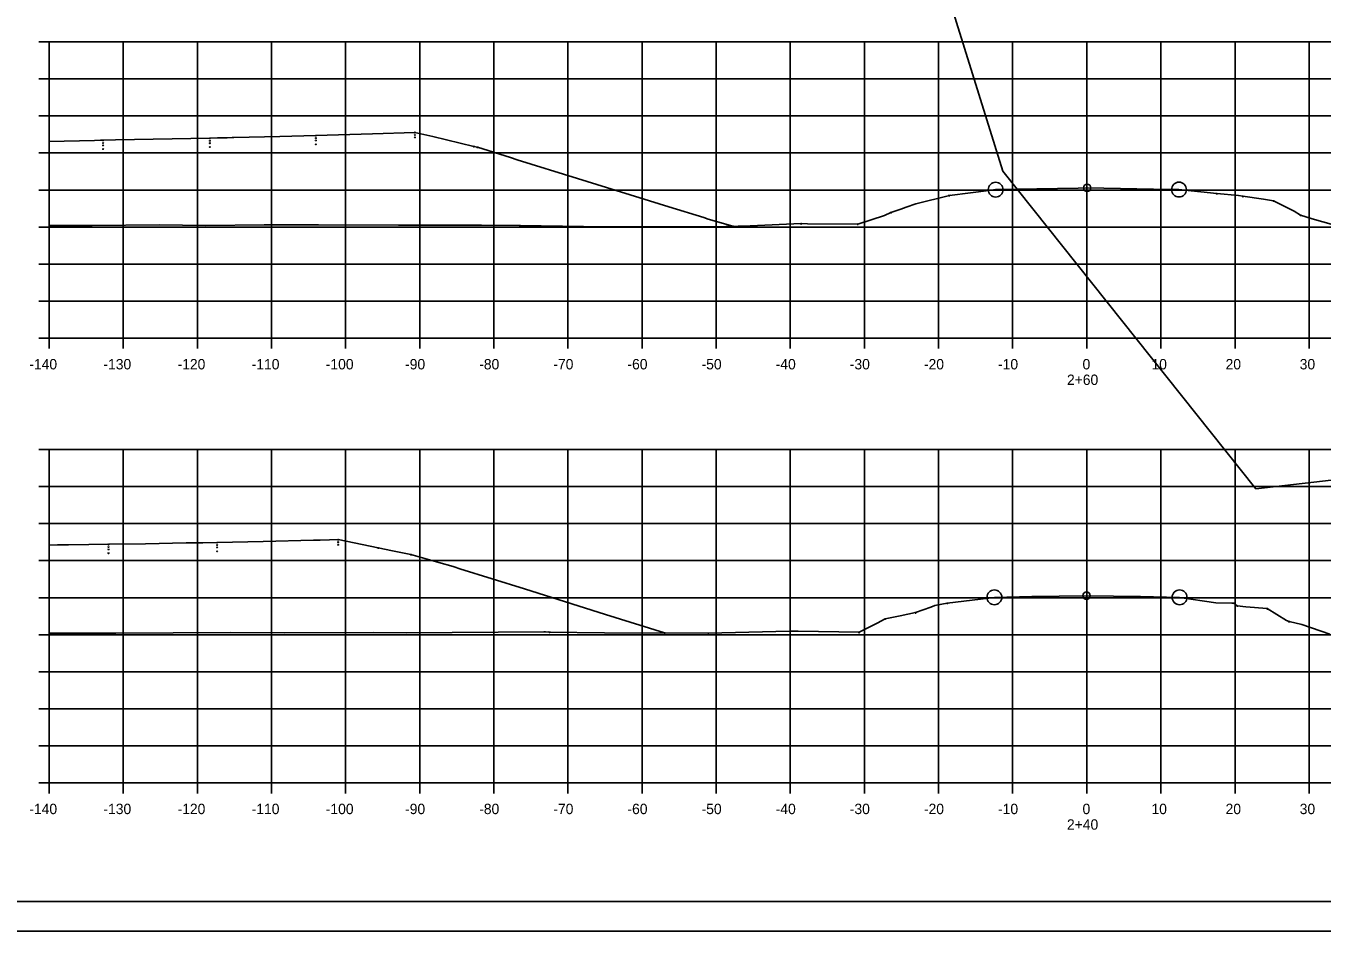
# Model space of a CAD drawing. Extents: x 1300404 to 1323571, y 234004 to 252077.
# Drawn here: x 1315574.2 to 1315749, y 240848.4 to 240970.5 of the extents above; entities that cross this region are included whole.
import ezdxf

# ---------------------------------------------------------------- set-up
doc = ezdxf.new("R2010")
doc.units = 0
for name, color, linetype in [('Default', 7, 'Continuous'), ('R_Axis', 7, 'Continuous'), ('R_Axis Annot', 7, 'Continuous'), ('R_Draft', 7, 'Continuous'), ('R_Exist Surface', 7, 'Continuous'), ('R_Fin Surface', 7, 'Continuous'), ('R_Flooplain', 7, 'Continuous'), ('R_Grid', 7, 'Continuous'), ('R_No Plot', 7, 'Continuous')]:
    doc.layers.add(name, color=color, linetype=linetype)

msp = doc.modelspace()

# ---------------------------------------------------------------- linework, layer by layer
at = {"layer": 'Default'}
msp.add_line((1315875.46, 240852.41), (1315559.28, 240852.41), dxfattribs=at)
at = {"layer": 'R_Axis'}
for p, q in [((1315575.88, 240968.41), (1315577.28, 240968.41)), ((1315577.28, 240928.41), (1315577.28, 240968.41)), ((1315575.88, 240963.41), (1315577.28, 240963.41)), ((1315575.88, 240958.41), (1315577.28, 240958.41)), ((1315575.88, 240953.41), (1315577.28, 240953.41)), ((1315575.88, 240948.41), (1315577.28, 240948.41)), ((1315575.88, 240943.41), (1315577.28, 240943.41)), ((1315575.88, 240938.41), (1315577.28, 240938.41)), ((1315575.88, 240933.41), (1315577.28, 240933.41)), ((1315575.88, 240928.41), (1315577.28, 240928.41)), ((1315577.28, 240928.41), (1315857.28, 240928.41)), ((1315577.28, 240927.01), (1315577.28, 240928.41)), ((1315587.28, 240927.01), (1315587.28, 240928.41)), ((1315597.28, 240927.01), (1315597.28, 240928.41)), ((1315607.28, 240927.01), (1315607.28, 240928.41)), ((1315617.28, 240927.01), (1315617.28, 240928.41)), ((1315627.28, 240927.01), (1315627.28, 240928.41)), ((1315637.28, 240927.01), (1315637.28, 240928.41)), ((1315647.28, 240927.01), (1315647.28, 240928.41)), ((1315657.28, 240927.01), (1315657.28, 240928.41)), ((1315667.28, 240927.01), (1315667.28, 240928.41)), ((1315677.28, 240927.01), (1315677.28, 240928.41)), ((1315687.28, 240927.01), (1315687.28, 240928.41)), ((1315697.28, 240927.01), (1315697.28, 240928.41)), ((1315707.28, 240927.01), (1315707.28, 240928.41)), ((1315717.28, 240927.01), (1315717.28, 240928.41)), ((1315727.28, 240927.01), (1315727.28, 240928.41)), ((1315737.28, 240927.01), (1315737.28, 240928.41)), ((1315747.28, 240927.01), (1315747.28, 240928.41)), ((1315575.88, 240913.41), (1315577.28, 240913.41)), ((1315577.28, 240868.41), (1315577.28, 240913.41)), ((1315575.88, 240908.41), (1315577.28, 240908.41)), ((1315575.88, 240903.41), (1315577.28, 240903.41)), ((1315575.88, 240898.41), (1315577.28, 240898.41)), ((1315575.88, 240893.41), (1315577.28, 240893.41)), ((1315575.88, 240888.41), (1315577.28, 240888.41)), ((1315575.88, 240883.41), (1315577.28, 240883.41)), ((1315575.88, 240878.41), (1315577.28, 240878.41)), ((1315575.88, 240873.41), (1315577.28, 240873.41)), ((1315575.88, 240868.41), (1315577.28, 240868.41)), ((1315577.28, 240868.41), (1315857.28, 240868.41)), ((1315577.28, 240867.01), (1315577.28, 240868.41)), ((1315587.28, 240867.01), (1315587.28, 240868.41)), ((1315597.28, 240867.01), (1315597.28, 240868.41)), ((1315607.28, 240867.01), (1315607.28, 240868.41)), ((1315617.28, 240867.01), (1315617.28, 240868.41)), ((1315627.28, 240867.01), (1315627.28, 240868.41)), ((1315637.28, 240867.01), (1315637.28, 240868.41)), ((1315647.28, 240867.01), (1315647.28, 240868.41)), ((1315657.28, 240867.01), (1315657.28, 240868.41)), ((1315667.28, 240867.01), (1315667.28, 240868.41)), ((1315677.28, 240867.01), (1315677.28, 240868.41)), ((1315687.28, 240867.01), (1315687.28, 240868.41)), ((1315697.28, 240867.01), (1315697.28, 240868.41)), ((1315707.28, 240867.01), (1315707.28, 240868.41)), ((1315717.28, 240867.01), (1315717.28, 240868.41)), ((1315727.28, 240867.01), (1315727.28, 240868.41)), ((1315737.28, 240867.01), (1315737.28, 240868.41)), ((1315747.28, 240867.01), (1315747.28, 240868.41))]:
    msp.add_line(p, q, dxfattribs=at)
at = {"layer": 'R_Draft'}
for points in [[(1315626.63, 240956.24), (1315626.68, 240956.14), (1315626.58, 240956.14)], [(1315584.55, 240955.18), (1315584.6, 240955.08), (1315584.5, 240955.08)], [(1315584.55, 240954.84), (1315584.6, 240954.74), (1315584.5, 240954.74)], [(1315584.55, 240954.51), (1315584.6, 240954.41), (1315584.5, 240954.41)], [(1315598.96, 240955.46), (1315599.01, 240955.36), (1315598.91, 240955.36)], [(1315598.96, 240955.13), (1315599.01, 240955.03), (1315598.91, 240955.03)], [(1315598.96, 240954.8), (1315599.01, 240954.7), (1315598.91, 240954.7)], [(1315598.96, 240954.3), (1315599.01, 240954.2), (1315598.91, 240954.2)], [(1315613.27, 240955.83), (1315613.32, 240955.73), (1315613.22, 240955.73)], [(1315613.27, 240955.5), (1315613.32, 240955.4), (1315613.22, 240955.4)], [(1315613.27, 240955.17), (1315613.32, 240955.07), (1315613.22, 240955.07)], [(1315613.27, 240954.66), (1315613.32, 240954.56), (1315613.22, 240954.56)], [(1315626.63, 240955.91), (1315626.68, 240955.81), (1315626.58, 240955.81)], [(1315626.63, 240955.58), (1315626.68, 240955.48), (1315626.58, 240955.48)], [(1315634.58, 240954.35), (1315634.63, 240954.25), (1315634.53, 240954.25)], [(1315635.07, 240954.24), (1315635.12, 240954.14), (1315635.02, 240954.14)], [(1315584.55, 240954.01), (1315584.6, 240953.91), (1315584.5, 240953.91)], [(1315698.74, 240947.74), (1315698.79, 240947.64), (1315698.69, 240947.64)], [(1315734.83, 240947.98), (1315734.88, 240947.88), (1315734.78, 240947.88)], [(1315738.35, 240947.61), (1315738.4, 240947.51), (1315738.3, 240947.51)], [(1315742.48, 240946.99), (1315742.53, 240946.89), (1315742.43, 240946.89)], [(1315678.73, 240943.92), (1315678.78, 240943.82), (1315678.68, 240943.82)], [(1315686.37, 240943.87), (1315686.42, 240943.77), (1315686.32, 240943.77)], [(1315690.86, 240945.43), (1315690.91, 240945.33), (1315690.81, 240945.33)], [(1315746.13, 240945.07), (1315746.18, 240944.97), (1315746.08, 240944.97)], [(1315640.82, 240943.67), (1315640.87, 240943.57), (1315640.77, 240943.57)], [(1315652.74, 240943.48), (1315652.79, 240943.38), (1315652.69, 240943.38)], [(1315668.62, 240943.54), (1315668.67, 240943.44), (1315668.57, 240943.44)], [(1315669.52, 240943.58), (1315669.57, 240943.48), (1315669.47, 240943.48)], [(1315669.52, 240943.58), (1315669.57, 240943.48), (1315669.47, 240943.48)], [(1315585.29, 240900.66), (1315585.34, 240900.56), (1315585.24, 240900.56)], [(1315585.29, 240900.33), (1315585.34, 240900.23), (1315585.24, 240900.23)], [(1315585.29, 240900), (1315585.34, 240899.9), (1315585.24, 240899.9)], [(1315599.94, 240900.92), (1315599.99, 240900.82), (1315599.89, 240900.82)], [(1315599.94, 240900.59), (1315599.99, 240900.49), (1315599.89, 240900.49)], [(1315599.94, 240900.26), (1315599.99, 240900.16), (1315599.89, 240900.16)], [(1315616.28, 240901.3), (1315616.33, 240901.2), (1315616.23, 240901.2)], [(1315616.28, 240900.97), (1315616.33, 240900.87), (1315616.23, 240900.87)], [(1315616.28, 240900.64), (1315616.33, 240900.54), (1315616.23, 240900.54)], [(1315621.69, 240900.18), (1315621.74, 240900.08), (1315621.64, 240900.08)], [(1315585.29, 240899.49), (1315585.34, 240899.39), (1315585.24, 240899.39)], [(1315599.94, 240899.75), (1315599.99, 240899.65), (1315599.89, 240899.65)], [(1315626.09, 240899.27), (1315626.14, 240899.17), (1315626.04, 240899.17)], [(1315694.18, 240891.44), (1315694.23, 240891.34), (1315694.13, 240891.34)], [(1315698.46, 240892.72), (1315698.51, 240892.62), (1315698.41, 240892.62)], [(1315737.59, 240892.36), (1315737.64, 240892.26), (1315737.54, 240892.26)], [(1315741.63, 240891.98), (1315741.68, 240891.88), (1315741.58, 240891.88)], [(1315690.06, 240890.59), (1315690.11, 240890.49), (1315690.01, 240890.49)], [(1315744.59, 240890.24), (1315744.64, 240890.14), (1315744.54, 240890.14)], [(1315644.79, 240888.83), (1315644.84, 240888.73), (1315644.74, 240888.73)], [(1315660.32, 240888.7), (1315660.37, 240888.6), (1315660.27, 240888.6)], [(1315660.32, 240888.7), (1315660.37, 240888.6), (1315660.27, 240888.6)], [(1315666.23, 240888.69), (1315666.28, 240888.59), (1315666.18, 240888.59)], [(1315677.32, 240888.96), (1315677.37, 240888.86), (1315677.27, 240888.86)], [(1315686.56, 240888.79), (1315686.61, 240888.69), (1315686.51, 240888.69)]]:
    msp.add_lwpolyline(points, close=True, dxfattribs=at)
at = {"layer": 'R_Exist Surface'}
for points in [[(1315577.28, 240943.64), (1315583.11, 240943.63), (1315592.13, 240943.73), (1315598.43, 240943.63), (1315606.28, 240943.72), (1315613.63, 240943.7), (1315624.42, 240943.68), (1315628.06, 240943.66), (1315635.6, 240943.68), (1315640.82, 240943.62), (1315649.39, 240943.51), (1315652.74, 240943.43), (1315661.24, 240943.46), (1315668.62, 240943.49), (1315671.85, 240943.58), (1315678.73, 240943.87), (1315679.61, 240943.86), (1315686.37, 240943.82), (1315689.98, 240944.95), (1315690.86, 240945.38), (1315692.18, 240945.83), (1315692.91, 240946.1), (1315694.21, 240946.56), (1315698.74, 240947.69), (1315704.44, 240948.4), (1315704.98, 240948.46), (1315716.11, 240948.67), (1315717.33, 240948.7), (1315728.54, 240948.5), (1315729.72, 240948.47), (1315730.53, 240948.37), (1315734.83, 240947.93), (1315737.75, 240947.68), (1315738.35, 240947.56), (1315741.14, 240947.16), (1315742.2, 240947), (1315742.48, 240946.94), (1315743.45, 240946.46), (1315745.25, 240945.54), (1315746.13, 240945.02), (1315747.67, 240944.53), (1315751.99, 240943.29)], [(1315577.28, 240888.61), (1315581.21, 240888.63), (1315586.27, 240888.64), (1315601.74, 240888.71), (1315609.09, 240888.66), (1315621.09, 240888.71), (1315625.51, 240888.69), (1315644.01, 240888.79), (1315644.25, 240888.79), (1315644.79, 240888.78), (1315652.22, 240888.67), (1315666.23, 240888.64), (1315675.33, 240888.86), (1315677.32, 240888.91), (1315678.36, 240888.9), (1315686.56, 240888.74), (1315689, 240889.95), (1315690.06, 240890.54), (1315692.12, 240890.98), (1315694.18, 240891.39), (1315696.22, 240892.14), (1315696.76, 240892.34), (1315698.46, 240892.67), (1315702.92, 240893.22), (1315704.82, 240893.45), (1315709.88, 240893.55), (1315717.25, 240893.68), (1315724.52, 240893.55), (1315729.8, 240893.45), (1315734.68, 240892.7), (1315736.84, 240892.67), (1315737.13, 240892.68), (1315737.59, 240892.31), (1315738.74, 240892.19), (1315741.63, 240891.93), (1315744.23, 240890.33), (1315744.59, 240890.19), (1315746.31, 240889.78), (1315750.08, 240888.51)]]:
    msp.add_lwpolyline(points, dxfattribs=at)
at = {"layer": 'R_Fin Surface'}
for points in [[(1315577.28, 240954.94), (1315583.4, 240955.1), (1315584.23, 240955.12), (1315584.25, 240955.12), (1315584.55, 240955.13), (1315586.22, 240955.16), (1315598.96, 240955.41), (1315600.01, 240955.44), (1315601.3, 240955.47), (1315601.99, 240955.49), (1315602.18, 240955.49), (1315608.4, 240955.64), (1315613.27, 240955.78), (1315620.89, 240956.01), (1315626.63, 240956.19), (1315629.06, 240955.62), (1315634.58, 240954.3), (1315635.07, 240954.19), (1315639.52, 240952.78), (1315640.45, 240952.49), (1315648.56, 240949.98), (1315660.91, 240946.15), (1315665.62, 240944.68), (1315666.21, 240944.49), (1315669.52, 240943.53)], [(1315577.28, 240900.5), (1315578.41, 240900.52), (1315579.03, 240900.52), (1315579.89, 240900.54), (1315582.66, 240900.57), (1315585.29, 240900.61), (1315590.27, 240900.68), (1315595.78, 240900.79), (1315598, 240900.82), (1315599.94, 240900.87), (1315606.17, 240900.99), (1315612.97, 240901.17), (1315613.72, 240901.19), (1315613.86, 240901.19), (1315615.11, 240901.22), (1315616.28, 240901.25), (1315617.35, 240901.03), (1315621.69, 240900.13), (1315623.59, 240899.74), (1315626.09, 240899.22), (1315629.84, 240898.16), (1315631.78, 240897.61), (1315631.93, 240897.56), (1315632.7, 240897.31), (1315641.42, 240894.59), (1315652.36, 240891.12), (1315660.32, 240888.65)]]:
    msp.add_lwpolyline(points, dxfattribs=at)
at = {"layer": 'R_Flooplain'}
for p, q in [((1315675.7, 241048.06), (1315705.94, 240950.96)), ((1315705.94, 240950.96), (1315740.1, 240908.11)), ((1315740.1, 240908.11), (1315783.91, 240913.16))]:
    msp.add_line(p, q, dxfattribs=at)
at = {"layer": 'R_Grid'}
for p, q in [((1315577.28, 240968.41), (1315857.28, 240968.41)), ((1315577.28, 240928.41), (1315577.28, 240968.41)), ((1315587.28, 240928.41), (1315587.28, 240968.41)), ((1315597.28, 240928.41), (1315597.28, 240968.41)), ((1315607.28, 240928.41), (1315607.28, 240968.41)), ((1315617.28, 240928.41), (1315617.28, 240968.41)), ((1315627.28, 240928.41), (1315627.28, 240968.41)), ((1315637.28, 240928.41), (1315637.28, 240968.41)), ((1315647.28, 240928.41), (1315647.28, 240968.41)), ((1315657.28, 240928.41), (1315657.28, 240968.41)), ((1315667.28, 240928.41), (1315667.28, 240968.41)), ((1315677.28, 240928.41), (1315677.28, 240968.41)), ((1315687.28, 240928.41), (1315687.28, 240968.41)), ((1315697.28, 240928.41), (1315697.28, 240968.41)), ((1315707.28, 240928.41), (1315707.28, 240968.41)), ((1315717.28, 240928.41), (1315717.28, 240968.41)), ((1315727.28, 240928.41), (1315727.28, 240968.41)), ((1315737.28, 240928.41), (1315737.28, 240968.41)), ((1315747.28, 240928.41), (1315747.28, 240968.41)), ((1315577.28, 240963.41), (1315857.28, 240963.41)), ((1315577.28, 240958.41), (1315857.28, 240958.41)), ((1315577.28, 240953.41), (1315857.28, 240953.41)), ((1315577.28, 240948.41), (1315857.28, 240948.41)), ((1315577.28, 240943.41), (1315857.28, 240943.41)), ((1315577.28, 240938.41), (1315857.28, 240938.41)), ((1315577.28, 240933.41), (1315857.28, 240933.41)), ((1315577.28, 240928.41), (1315857.28, 240928.41)), ((1315577.28, 240913.41), (1315857.28, 240913.41)), ((1315577.28, 240868.41), (1315577.28, 240913.41)), ((1315587.28, 240868.41), (1315587.28, 240913.41)), ((1315597.28, 240868.41), (1315597.28, 240913.41)), ((1315607.28, 240868.41), (1315607.28, 240913.41)), ((1315617.28, 240868.41), (1315617.28, 240913.41)), ((1315627.28, 240868.41), (1315627.28, 240913.41)), ((1315637.28, 240868.41), (1315637.28, 240913.41)), ((1315647.28, 240868.41), (1315647.28, 240913.41)), ((1315657.28, 240868.41), (1315657.28, 240913.41)), ((1315667.28, 240868.41), (1315667.28, 240913.41)), ((1315677.28, 240868.41), (1315677.28, 240913.41)), ((1315687.28, 240868.41), (1315687.28, 240913.41)), ((1315697.28, 240868.41), (1315697.28, 240913.41)), ((1315707.28, 240868.41), (1315707.28, 240913.41)), ((1315717.28, 240868.41), (1315717.28, 240913.41)), ((1315727.28, 240868.41), (1315727.28, 240913.41)), ((1315737.28, 240868.41), (1315737.28, 240913.41)), ((1315747.28, 240868.41), (1315747.28, 240913.41)), ((1315577.28, 240908.41), (1315857.28, 240908.41)), ((1315577.28, 240903.41), (1315857.28, 240903.41)), ((1315577.28, 240898.41), (1315857.28, 240898.41)), ((1315577.28, 240893.41), (1315857.28, 240893.41)), ((1315577.28, 240888.41), (1315857.28, 240888.41)), ((1315577.28, 240883.41), (1315857.28, 240883.41)), ((1315577.28, 240878.41), (1315857.28, 240878.41)), ((1315577.28, 240873.41), (1315857.28, 240873.41)), ((1315577.28, 240868.41), (1315857.28, 240868.41))]:
    msp.add_line(p, q, dxfattribs=at)
at = {"layer": 'R_No Plot'}
msp.add_line((1315546.87, 240848.44), (1315880.21, 240848.44), dxfattribs=at)
for points in [[(1315546.87, 241061.77), (1315880.21, 241061.77), (1315880.21, 240848.43), (1315546.87, 240848.43)], [(1315793.2, 241057.87), (1315793.2, 241047.99), (1315828.93, 241047.99), (1315828.93, 241045.07), (1315852.13, 241045.07), (1315852.13, 241022.96), (1315875.46, 241022.96), (1315875.46, 240852.41), (1315559.28, 240852.41), (1315559.28, 241057.87)]]:
    msp.add_lwpolyline(points, close=True, dxfattribs=at)
for centre, radius in [((1315704.98, 240948.46), 1), ((1315717.33, 240948.7), 0.5), ((1315729.72, 240948.47), 1), ((1315704.82, 240893.45), 1), ((1315717.25, 240893.68), 0.5), ((1315729.8, 240893.45), 1)]:
    msp.add_circle(centre, radius, dxfattribs=at)

# ---------------------------------------------------------------- texts
at = {"layer": 'R_Axis'}
for p in [(1315577.28, 240928.41), (1315577.28, 240868.41)]:
    msp.add_text('-', height=0.0001, dxfattribs=at).set_placement(p)
at = {"layer": 'R_Axis Annot'}
for s, p in [('-140', (1315574.61, 240924.21)), ('-130', (1315584.61, 240924.21)), ('-120', (1315594.61, 240924.21)), ('-110', (1315604.61, 240924.21)), ('-100', (1315614.61, 240924.21)), ('-90', (1315625.31, 240924.21)), ('-80', (1315635.31, 240924.21)), ('-70', (1315645.31, 240924.21)), ('-60', (1315655.31, 240924.21)), ('-50', (1315665.31, 240924.21)), ('-40', (1315675.31, 240924.21)), ('-30', (1315685.31, 240924.21)), ('-20', (1315695.31, 240924.21)), ('-10', (1315705.31, 240924.21)), ('0', (1315716.71, 240924.21)), ('10', (1315726.01, 240924.21)), ('20', (1315736.01, 240924.21)), ('30', (1315746.01, 240924.21)), ('2+60', (1315714.61, 240922.11)), ('-140', (1315574.61, 240864.21)), ('-130', (1315584.61, 240864.21)), ('-120', (1315594.61, 240864.21)), ('-110', (1315604.61, 240864.21)), ('-100', (1315614.61, 240864.21)), ('-90', (1315625.31, 240864.21)), ('-80', (1315635.31, 240864.21)), ('-70', (1315645.31, 240864.21)), ('-60', (1315655.31, 240864.21)), ('-50', (1315665.31, 240864.21)), ('-40', (1315675.31, 240864.21)), ('-30', (1315685.31, 240864.21)), ('-20', (1315695.31, 240864.21)), ('-10', (1315705.31, 240864.21)), ('0', (1315716.71, 240864.21)), ('10', (1315726.01, 240864.21)), ('20', (1315736.01, 240864.21)), ('30', (1315746.01, 240864.21)), ('2+40', (1315714.61, 240862.11))]:
    msp.add_text(s, height=1.4, dxfattribs=at).set_placement(p)

doc.saveas('drawing.dxf')
